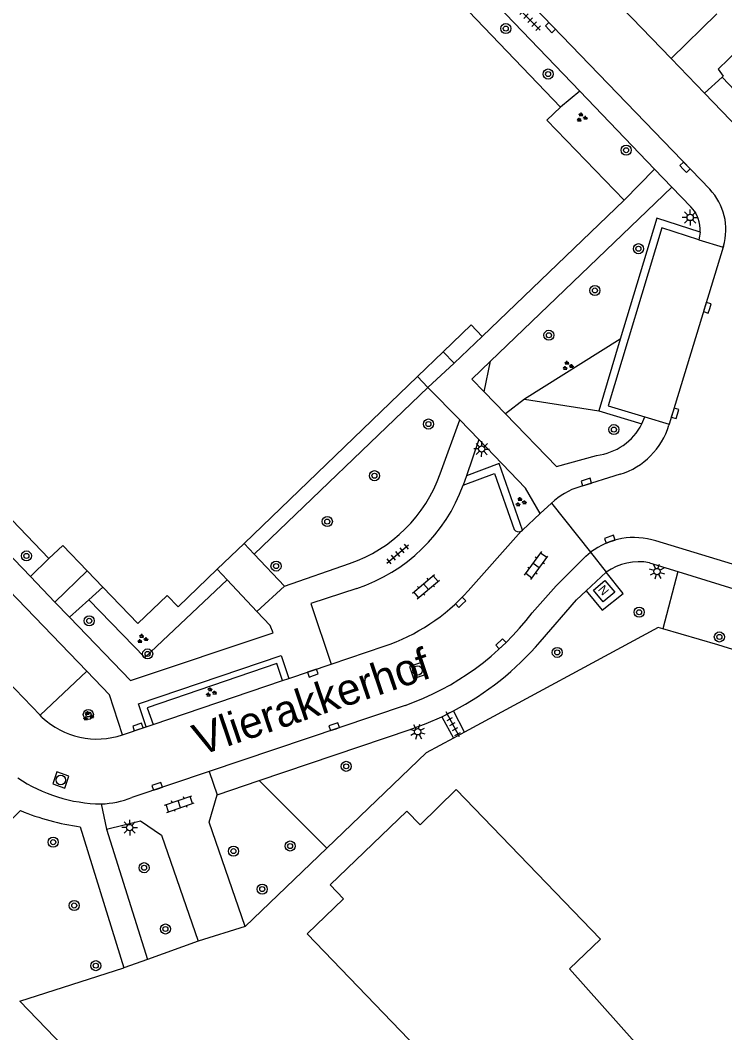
# Model space of a CAD drawing. Extents: x 137999 to 141000, y 397500 to 400501.
# Drawn here: x 138772 to 138827.8, y 399694.3 to 399774.5 of the extents above; entities that cross this region are included whole.
import ezdxf

# ---------------------------------------------------------------- set-up
doc = ezdxf.new("R2010")
doc.units = 0
for name, color, linetype in [('gg-afsc-hekwerk', 7, 'Continuous'), ('gg-anno-openbare ruimte label', 7, 'Continuous'), ('gg-bbg-hoofdgebouw', 7, 'Continuous'), ('gg-knt-verharding', 7, 'Continuous'), ('gg-knt-verharding nz', 7, 'Continuous'), ('gt-grn-groengrens', 7, 'Continuous'), ('gt-grn-weggrens', 7, 'Continuous'), ('gt-symb-boom', 7, 'Continuous'), ('gt-symb-groenvak', 7, 'Continuous'), ('gt-symb-klinker verharding', 7, 'Continuous'), ('gt-symb-kolk', 7, 'Continuous'), ('gt-symb-lichtmast', 7, 'Continuous'), ('gt-symb-nortonput', 7, 'Continuous'), ('gt-symb-rioolschacht', 7, 'Continuous'), ('gt-symb-tegel verharding', 7, 'Continuous')]:
    doc.layers.add(name, color=color, linetype=linetype)

# ---------------------------------------------------------------- blocks, each defined once
blk = doc.blocks.new('gt0-KOLK')
at = {"layer": 'gt-symb-kolk'}
blk.add_lwpolyline([(0, 0), (0.375, 0), (0.375, 0.4), (-0.375, 0.4), (-0.375, 0), (0, 0)], dxfattribs=at)
blk = doc.blocks.new('gt0-TEG1')
at = {"layer": 'gt-symb-tegel verharding'}
for p, q in [((-1.125, 0), (1.125, 0)), ((-0.9, -0.25), (-0.9, 0.25)), ((-0.45, -0.25), (-0.45, 0.25)), ((0, -0.25), (0, 0.25)), ((0.45, -0.25), (0.45, 0.25)), ((0.9, -0.25), (0.9, 0.25))]:
    blk.add_line(p, q, dxfattribs=at)
blk = doc.blocks.new('gt0-BOOM')
at = {"layer": 'gt-symb-boom'}
for radius in [0.4, 0.2]:
    blk.add_circle((0, 0), radius, dxfattribs=at)
blk = doc.blocks.new('gt0-GRVAK')
at = {"layer": 'gt-symb-groenvak'}
for p, q in [((-0.11, 0.189), (-0.228, 0.24)), ((-0.182, 0.153), (0.088, 0.153)), ((-0.091, 0.211), (-0.156, 0.322)), ((-0.047, 0.214), (-0.047, 0.393)), ((-0.004, 0.211), (0.061, 0.322)), ((0.015, 0.189), (0.133, 0.24)), ((0.262, -0.052), (0.197, 0.059)), ((0.305, -0.049), (0.305, 0.13)), ((0.349, -0.052), (0.414, 0.059)), ((-0.245, -0.228), (-0.363, -0.177)), ((-0.318, -0.264), (-0.047, -0.264)), ((-0.226, -0.206), (-0.291, -0.095)), ((-0.183, -0.203), (-0.183, -0.024)), ((-0.139, -0.206), (-0.074, -0.095)), ((-0.12, -0.228), (-0.002, -0.177)), ((0.243, -0.074), (0.125, -0.023)), ((0.17, -0.11), (0.441, -0.11)), ((0.368, -0.074), (0.486, -0.023))]:
    blk.add_line(p, q, dxfattribs=at)
blk = doc.blocks.new('gt0-LMAST')
at = {"layer": 'gt-symb-lichtmast'}
for p, q in [((-0.182, 0.173), (-0.447, 0.438)), ((-0.005, 0.246), (-0.005, 0.621)), ((0.172, 0.173), (0.437, 0.438)), ((-0.255, -0.004), (-0.63, -0.004)), ((-0.182, -0.181), (-0.447, -0.446)), ((-0.005, -0.254), (-0.005, -0.629)), ((0.437, -0.446), (0.172, -0.181)), ((0.245, -0.004), (0.62, -0.004))]:
    blk.add_line(p, q, dxfattribs=at)
blk.add_circle((-0.005, -0.004), 0.25, dxfattribs=at)
blk = doc.blocks.new('gt0-KL1')
at = {"layer": 'gt-symb-klinker verharding'}
for p, q in [((-1.15, 0.3), (1.15, 0.3)), ((-1, -0.3), (-1, 0.3)), ((-0.5, 0.3), (-0.5, 0.45)), ((0, -0.3), (0, 0.3)), ((0.5, 0.3), (0.5, 0.45)), ((1, -0.3), (1, 0.3)), ((-1.15, -0.3), (1.15, -0.3)), ((-0.5, -0.45), (-0.5, -0.3)), ((0.5, -0.45), (0.5, -0.3))]:
    blk.add_line(p, q, dxfattribs=at)
blk = doc.blocks.new('gt0-NPUT')
at = {"layer": 'gt-symb-nortonput'}
blk.add_lwpolyline([(-0.566, -0.608), (-0.566, 0.592), (0.634, 0.592), (0.634, -0.608)], close=True, dxfattribs=at)
blk.add_text('N', height=0.7, dxfattribs=at).set_placement((-0.221, -0.381))
blk = doc.blocks.new('gt0-RS')
at = {"layer": 'gt-symb-rioolschacht'}
blk.add_lwpolyline([(-0.5, -0.5), (0.5, -0.5), (0.5, 0.5), (-0.5, 0.5)], close=True, dxfattribs=at)
blk.add_circle((0, 0), 0.375, dxfattribs=at)

msp = doc.modelspace()

# ---------------------------------------------------------------- linework, layer by layer
at = {"layer": 'gg-afsc-hekwerk'}
for p, q in [((138807.149, 399718.133), (138806.26, 399717.652)), ((138796.236, 399708.946), (138789.764, 399702.746)), ((138786.041, 399701.564), (138782.023, 399700.117)), ((138771.93, 399696.821), (138780.161, 399699.477))]:
    msp.add_line(p, q, dxfattribs=at)
for points in [[(138822.85, 399726.325), (138822.492, 399726.429), (138807.149, 399718.133)], [(138872.569, 399701.761), (138845.392, 399710.411), (138848.061, 399718.559), (138827.196, 399725.055), (138822.85, 399726.325)], [(138806.26, 399717.652), (138804.111, 399716.49), (138796.236, 399708.946)]]:
    msp.add_lwpolyline(points, dxfattribs=at)
at = {"layer": 'gg-bbg-hoofdgebouw'}
for p, q in [((138819.78, 399760.28), (138808.55, 399749.48)), ((138774.23, 399731.88), (138753.573, 399753.358)), ((138805.456, 399748.268), (138803.417, 399746.305)), ((138803.417, 399746.305), (138789.692, 399733.089)), ((138789.692, 399733.089), (138787.565, 399731.04)), ((138778.494, 399729.623), (138777.262, 399730.903))]:
    msp.add_line(p, q, dxfattribs=at)
for points in [[(138805.61, 399779.59), (138804.45, 399778.43), (138814.75, 399767.65)], [(138814.75, 399767.65), (138813.66, 399766.61), (138819.78, 399760.28)], [(138808.55, 399749.48), (138807.67, 399750.4), (138805.456, 399748.268)], [(138777.262, 399730.903), (138775.32, 399732.92), (138774.23, 399731.88)], [(138787.565, 399731.04), (138784.47, 399728.06), (138783.58, 399728.97), (138781.27, 399726.74), (138778.494, 399729.623)], [(138852.395, 399697.622), (138844.54, 399705.79), (138825.81, 399687.77), (138815.45, 399699.38), (138817.9, 399701.74), (138806.48, 399713.58), (138803.62, 399710.8), (138802.58, 399711.88), (138796.51, 399706.03), (138797.55, 399704.94), (138794.67, 399702.17), (138806.08, 399690.3), (138808.96, 399693.08), (138819.76, 399681.86), (138815.44, 399677.7), (138831, 399661.54), (138831.501, 399662.023)]]:
    msp.add_lwpolyline(points, dxfattribs=at)
at = {"layer": 'gg-knt-verharding'}
for p, q in [((138804.075, 399784.496), (138826.559, 399761.144)), ((138827.114, 399775.046), (138823.5, 399771.501)), ((138823.5, 399771.501), (138826.16, 399768.749)), ((138826.16, 399768.749), (138827.54, 399770.02)), ((138833.054, 399764.204), (138827.54, 399770.02)), ((138816.263, 399768.915), (138822.19, 399762.73)), ((138822.19, 399762.73), (138819.78, 399760.28)), ((138809.204, 399747.516), (138823.57, 399761.32)), ((138823.57, 399761.32), (138825.06, 399759.76)), ((138825.69, 399757.14), (138827.62, 399756.562)), ((138827.642, 399756.635), (138827.62, 399756.562)), ((138752.102, 399751.943), (138772.759, 399730.466)), ((138806.313, 399747.378), (138808.55, 399749.48)), ((138805.456, 399748.268), (138806.313, 399747.378)), ((138808.688, 399745.091), (138809.204, 399747.516)), ((138803.417, 399746.305), (138804.25, 399745.44)), ((138806.76, 399742.87), (138804.25, 399745.44)), ((138808.688, 399745.091), (138810.38, 399743.343)), ((138805.225, 399738.598), (138806.76, 399742.87)), ((138821.191, 399742.554), (138821.43, 399743.109)), ((138821.43, 399743.109), (138823.357, 399742.538)), ((138823.357, 399742.538), (138823.328, 399742.442)), ((138808.28, 399741.31), (138807.296, 399738.438)), ((138807.296, 399738.438), (138807.044, 399737.703)), ((138819.467, 399738.562), (138816.265, 399737.572)), ((138814.023, 399736.278), (138813.14, 399735.46)), ((138811.724, 399734.146), (138813.14, 399735.46)), ((138807.422, 399729.33), (138811.62, 399734.05)), ((138811.62, 399734.05), (138811.724, 399734.146)), ((138790.489, 399732.243), (138789.692, 399733.089)), ((138792.893, 399729.692), (138790.489, 399732.243)), ((138772.759, 399730.466), (138774.23, 399731.88)), ((138792.893, 399729.692), (138798.046, 399731.487)), ((138821.8, 399731.56), (138824.033, 399730.868)), ((138774.705, 399728.443), (138777.262, 399730.903)), ((138787.565, 399731.04), (138788.351, 399730.203)), ((138824.033, 399730.868), (138853.05, 399721.88)), ((138788.351, 399730.203), (138790.7, 399727.7)), ((138774.705, 399728.443), (138775.86, 399727.242)), ((138796.572, 399723.512), (138800.789, 399724.939)), ((138793.237, 399722.384), (138796.572, 399723.512)), ((138773.54, 399719.47), (138777.228, 399722.959)), ((138792.733, 399722.214), (138793.237, 399722.384)), ((138782.477, 399718.743), (138792.733, 399722.214)), ((138773.681, 399719.308), (138773.54, 399719.47)), ((138805.352, 399719.361), (138806.261, 399719.815)), ((138805.352, 399719.361), (138806.26, 399717.652)), ((138807.149, 399718.133), (138806.261, 399719.815)), ((138780.053, 399717.923), (138781.922, 399718.555)), ((138781.922, 399718.555), (138782.477, 399718.743)), ((138787.542, 399713.16), (138790.887, 399714.294)), ((138768.07, 399708.19), (138771.971, 399711.919)), ((138778.367, 399712.45), (138778.789, 399710.452)), ((138776.71, 399710.63), (138780.161, 399699.477)), ((138778.789, 399710.452), (138782.023, 399700.117)), ((138789.764, 399702.746), (138786.041, 399701.564)), ((138782.023, 399700.117), (138780.161, 399699.477))]:
    msp.add_line(p, q, dxfattribs=at)
for points in [[(138805.61, 399779.59), (138805.84, 399779.79), (138816.263, 399768.915)], [(138833.2, 399778.68), (138832.14, 399775.41), (138827.24, 399770.66), (138827.64, 399770.11), (138827.54, 399770.02)], [(138825.69, 399757.14), (138822.76, 399758.09), (138818.52, 399743.98), (138821.43, 399743.109)], [(138825.804, 399757.734), (138825.764, 399757.434), (138825.69, 399757.14)], [(138809.204, 399747.516), (138807.72, 399746.09), (138808.688, 399745.091)], [(138777.228, 399722.959), (138754.53, 399746.51), (138750.659, 399742.84)], [(138810.38, 399743.343), (138814.42, 399739.17), (138817.6, 399740.06)], [(138813.14, 399735.46), (138811.97, 399737.47), (138808.28, 399741.31)], [(138807.044, 399737.703), (138809.52, 399738.63), (138811.07, 399734.2)], [(138816.767, 399729.322), (138818.039, 399727.788), (138819.698, 399729.108), (138818.374, 399730.801)], [(138798.603, 399729.522), (138794.97, 399728.32), (138796.572, 399723.512)], [(138813.134, 399725.278), (138816.01, 399728.61), (138816.767, 399729.322)], [(138775.86, 399727.242), (138780.695, 399722.215), (138791.99, 399726.01), (138791.76, 399726.59), (138790.7, 399727.7)], [(138781.922, 399718.555), (138781.312, 399720.373), (138792.616, 399724.197), (138793.237, 399722.384)], [(138780.053, 399717.923), (138779.02, 399721.1), (138777.228, 399722.959)], [(138790.887, 399714.294), (138802.835, 399718.344), (138804.107, 399718.816), (138805.352, 399719.361)], [(138789.764, 399702.746), (138786.912, 399711.016), (138787.542, 399713.16)], [(138778.789, 399710.452), (138781.479, 399711.111), (138783.143, 399709.975), (138786.041, 399701.564)], [(138771.93, 399696.821), (138833.572, 399632.822), (138856.202, 399609.499)]]:
    msp.add_lwpolyline(points, dxfattribs=at)
for centre, radius, start, end in [((138823.258, 399757.967), 4.582, 343.10329, 43.90836), ((138823.19, 399757.924), 2.621, 355.85116, 44.47794), ((138817.071, 399744.654), 4.625, 276.57272, 332.98833), ((138817.742, 399744.139), 5.838, 287.18317, 343.09809), ((138794.188, 399742.562), 11.727, 289.20831, 340.2464), ((138794.36, 399742.345), 13.507, 288.31001, 339.89771), ((138817.983, 399732.006), 5.825, 107.15362, 132.8303), ((138811.438, 399734.467), 0.455, 215.9293, 293.56046), ((138820.982, 399727.14), 4.495, 79.51579, 125.46745), ((138795.81, 399739.666), 15.546, 288.68074, 318.32782), ((138795.254, 399740.718), 23.624, 297.77042, 319.1884), ((138778.023, 399723.932), 6.343, 226.803, 288.67119), ((138778.559, 399724.704), 12.256, 236.32588, 269.10445), ((138779.494, 399730.221), 19.787, 247.65506, 261.91247)]:
    msp.add_arc(centre, radius, start, end, dxfattribs=at)
at = {"layer": 'gg-knt-verharding nz'}
for p, q in [((138807.729, 399787.931), (138823.5, 399771.501)), ((138826.16, 399768.749), (138831.655, 399762.996)), ((138827.62, 399756.562), (138823.357, 399742.538)), ((138843.154, 399726.921), (138822.301, 399733.287)), ((138802.43, 399720.247), (138786.916, 399715.019)), ((138786.916, 399715.019), (138780.792, 399712.955))]:
    msp.add_line(p, q, dxfattribs=at)
for points in [[(138773.54, 399719.47), (138752.379, 399741.451), (138751.562, 399742.199), (138750.659, 399742.84)], [(138812.505, 399727.595), (138814.389, 399729.734), (138816.749, 399732.074), (138817.118, 399732.382)]]:
    msp.add_lwpolyline(points, dxfattribs=at)
for centre, radius, start, end in [((138820.579, 399727.855), 5.698, 72.41063, 127.39841), ((138795.219, 399740.715), 21.701, 289.40733, 322.80146), ((138778.154, 399719.547), 7.1, 271.71816, 291.80898)]:
    msp.add_arc(centre, radius, start, end, dxfattribs=at)
at = {"layer": 'gt-grn-groengrens'}
for p, q in [((138816.263, 399768.915), (138814.75, 399767.65)), ((138819.482, 399749.266), (138811.892, 399744.513)), ((138819.482, 399749.266), (138817.773, 399743.577)), ((138804.25, 399745.44), (138790.489, 399732.243)), ((138811.892, 399744.513), (138810.38, 399743.343)), ((138811.892, 399744.513), (138817.773, 399743.577)), ((138817.773, 399743.577), (138821.191, 399742.554)), ((138824.033, 399730.868), (138822.85, 399726.325)), ((138777.389, 399728.624), (138778.494, 399729.623)), ((138775.86, 399727.242), (138777.389, 399728.624)), ((138790.887, 399714.294), (138796.236, 399708.946))]:
    msp.add_line(p, q, dxfattribs=at)
for points in [[(138825.804, 399757.734), (138822.362, 399758.85), (138819.482, 399749.266)], [(138811.724, 399734.146), (138809.884, 399739.407), (138807.296, 399738.438)], [(138777.389, 399728.624), (138781.833, 399724.042), (138788.351, 399730.203)], [(138792.733, 399722.214), (138792.283, 399723.576), (138781.999, 399720.068), (138782.477, 399718.743)]]:
    msp.add_lwpolyline(points, dxfattribs=at)
at = {"layer": 'gt-grn-weggrens'}
for p, q in [((138822.19, 399762.73), (138823.57, 399761.32)), ((138804.25, 399745.44), (138806.313, 399747.378)), ((138806.76, 399742.87), (138808.28, 399741.31)), ((138814.023, 399736.278), (138817.118, 399732.382)), ((138817.118, 399732.382), (138818.374, 399730.801)), ((138772.759, 399730.466), (138774.705, 399728.443)), ((138818.374, 399730.801), (138816.767, 399729.322)), ((138790.7, 399727.7), (138792.893, 399729.692)), ((138786.916, 399715.019), (138787.542, 399713.16))]:
    msp.add_line(p, q, dxfattribs=at)

# ---------------------------------------------------------------- block references
at = {"layer": 'gt-symb-boom'}
for p in [(138810.412, 399773.869), (138813.766, 399770.27), (138819.941, 399764.236), (138820.918, 399756.434), (138817.473, 399753.124), (138813.828, 399749.575), (138804.285, 399742.545), (138818.976, 399742.103), (138800.01, 399738.452), (138796.276, 399734.818), (138772.444, 399732.094), (138792.216, 399731.293), (138820.972, 399727.635), (138777.423, 399726.952), (138827.327, 399725.675), (138782.045, 399724.33), (138814.487, 399724.453), (138777.35, 399719.54), (138797.777, 399715.427), (138774.569, 399709.418), (138793.332, 399709.115), (138788.843, 399708.709), (138781.765, 399707.396), (138791.123, 399705.702), (138776.236, 399704.401), (138783.455, 399702.541), (138777.936, 399699.636)]:
    msp.add_blockref('gt0-BOOM', p, dxfattribs=at)
at = {"layer": 'gt-symb-groenvak'}
for p in [(138816.417, 399766.83), (138815.306, 399747.162), (138811.582, 399736.364), (138781.621, 399725.519), (138787.049, 399721.289), (138777.328, 399719.394)]:
    msp.add_blockref('gt0-GRVAK', p, dxfattribs=at)
at = {"layer": 'gt-symb-klinker verharding'}
for p, rotation in [((138812.82, 399731.329), 53.989474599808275), ((138804.089, 399729.657), 40.17242342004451), ((138784.556, 399712.433), 19.033079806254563)]:
    msp.add_blockref('gt0-KL1', p, dxfattribs=dict(at, rotation=rotation))
at = {"layer": 'gt-symb-kolk'}
for p, rotation in [((138814.093, 399774.091), 133.9465895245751), ((138824.462, 399762.744), -46.05341047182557), ((138826.559, 399751.696), 73.08678228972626), ((138824.014, 399743.33), 73.08678228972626), ((138816.852, 399737.755), 16.98473253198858), ((138818.708, 399733.23), 19.033079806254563), ((138806.969, 399728.271), 45), ((138810.162, 399724.982), 43.01389341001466), ((138795.189, 399722.622), 18.670583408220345), ((138781.346, 399718.36), 18.670583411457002), ((138796.889, 399718.377), 18.597977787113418), ((138782.86, 399713.648), 18.59797779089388)]:
    msp.add_blockref('gt0-KOLK', p, dxfattribs=dict(at, rotation=rotation))
at = {"layer": 'gt-symb-lichtmast'}
for p in [(138825.019, 399758.912), (138780.629, 399710.58)]:
    msp.add_blockref('gt0-LMAST', p, dxfattribs=at)
for p, rotation in [((138808.513, 399740.563), -46.13442163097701), ((138822.383, 399730.856), 162.7793006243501), ((138803.432, 399718.169), 28.358963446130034)]:
    msp.add_blockref('gt0-LMAST', p, dxfattribs=dict(at, rotation=rotation))
at = {"layer": 'gt-symb-nortonput', "rotation": 129.88630032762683}
msp.add_blockref('gt0-NPUT', (138818.208, 399729.268), dxfattribs=at)
at = {"layer": 'gt-symb-rioolschacht'}
for p, rotation in [((138803.425, 399723.012), 18.670583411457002), ((138775.166, 399714.345), -19.033079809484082)]:
    msp.add_blockref('gt0-RS', p, dxfattribs=dict(at, rotation=rotation))
at = {"layer": 'gt-symb-tegel verharding'}
for p, rotation in [((138812.338, 399774.539), 135.243120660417), ((138801.853, 399732.251), 40.25318526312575), ((138806.189, 399718.777), -62.15337781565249)]:
    msp.add_blockref('gt0-TEG1', p, dxfattribs=dict(at, rotation=rotation))

# ---------------------------------------------------------------- texts
at = {"layer": 'gg-anno-openbare ruimte label'}
msp.add_text('Vlierakkerhof', height=2.5, rotation=18.7, dxfattribs=at).set_placement((138786.174, 399716.244))

doc.saveas('drawing.dxf')
